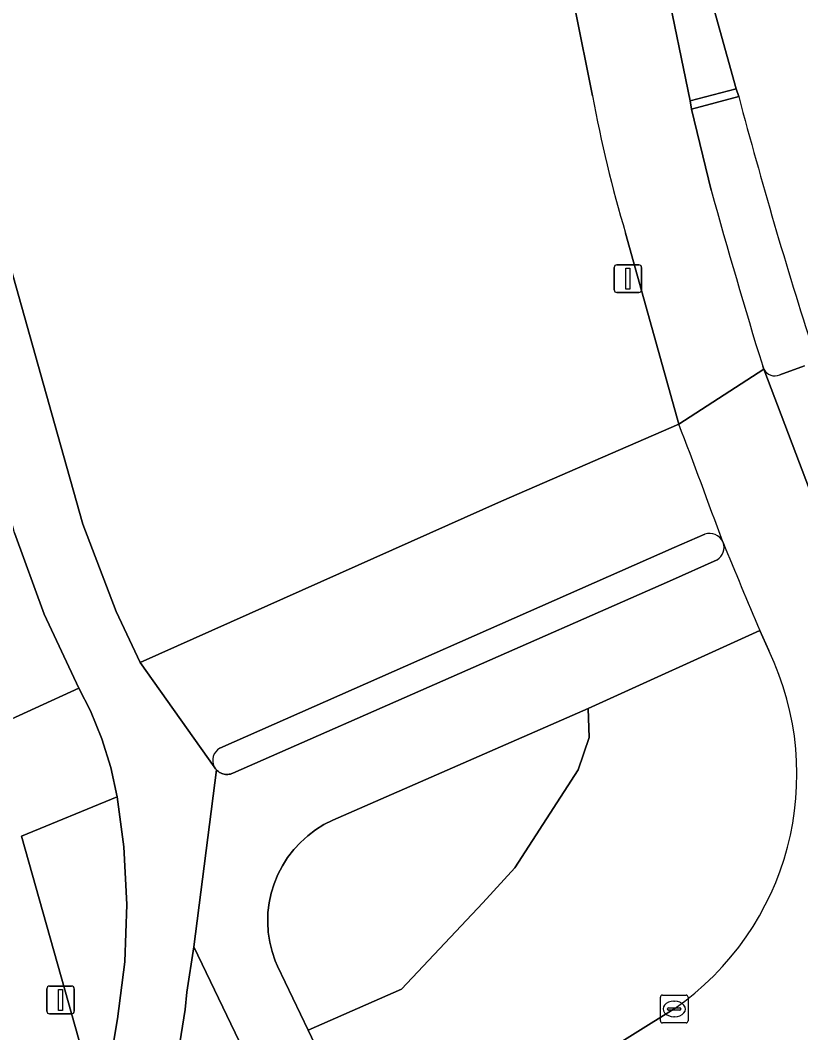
# Model space of a CAD drawing. Extents: x 158031 to 159244, y 380104 to 381214.
# Drawn here: x 159094.31 to 159122.44, y 380779.62 to 380816.11 of the extents above; entities that cross this region are included whole.
import ezdxf

# ---------------------------------------------------------------- set-up
doc = ezdxf.new("R2010")
doc.units = 0
for name, color, linetype in [('IMGEO_Berm_gesloten', 7, 'Continuous'), ('IMGEO_Berm_groen', 7, 'Continuous'), ('IMGEO_Fietspad_open', 7, 'Continuous'), ('IMGEO_Kolk', 7, 'Continuous'), ('IMGEO_Lichtmast', 7, 'Continuous'), ('IMGEO_Rijbaan_lokaal_gesloten', 7, 'Continuous'), ('IMGEO_Verkeersbordpaal', 7, 'Continuous'), ('IMGEO_Verkeerseiland_gesloten', 7, 'Continuous'), ('IMGEO_Verkeerseiland_groen', 7, 'Continuous'), ('IMGEO_Verkeerseiland_open', 7, 'Continuous'), ('IMGEO_Voetpad_gesloten', 7, 'Continuous'), ('IMGEO_Voetpad_open', 7, 'Continuous')]:
    doc.layers.add(name, color=color, linetype=linetype)

msp = doc.modelspace()

# ---------------------------------------------------------------- linework, layer by layer
at = {"layer": 'IMGEO_Berm_gesloten'}
for points in [[(159118.975, 380797.583), (159117.873, 380797.105), (159101.499, 380789.879)], [(159119.635, 380797.291), (159119.627, 380797.31)], [(159117.704, 380795.895), (159119.421, 380796.668)], [(159101.301, 380789.203), (159101.324, 380789.163), (159101.351, 380789.126), (159101.381, 380789.091), (159101.413, 380789.059), (159101.449, 380789.03), (159101.487, 380789.004), (159101.527, 380788.982), (159101.569, 380788.963), (159101.613, 380788.948), (159101.657, 380788.937), (159101.703, 380788.931), (159101.749, 380788.928), (159101.795, 380788.929), (159101.84, 380788.935), (159101.885, 380788.944), (159101.929, 380788.958), (159101.967, 380788.973), (159117.704, 380795.895)]]:
    msp.add_lwpolyline(points, dxfattribs=at)
for centre, radius, start, end in [((159119.158, 380797.105), 0.512, 23.6086, 110.9522), ((159119.16, 380797.106), 0.51, 300.8061, 21.2788), ((159101.763, 380789.435), 0.517, 120.7128, 206.6366)]:
    msp.add_arc(centre, radius, start, end, dxfattribs=at)
at = {"layer": 'IMGEO_Berm_groen'}
for points in [[(159087.792, 380906.164), (159083.145, 380913.496), (159080.847, 380912.034), (159077.306, 380917.605), (159065.075, 380911.54), (159071.946, 380886.759), (159082.413, 380848.775), (159089.875, 380821.729), (159095.651, 380801.196), (159096.566, 380797.952), (159097.767, 380794.803), (159098.627, 380792.958), (159111.654, 380798.775), (159118.043, 380801.552), (159116.556, 380806.884), (159116.121, 380808.441)], [(159114.936, 380813.383), (159112.382, 380826.088), (159111.617, 380830.994), (159111.398, 380831.988), (159096, 380887.26)], [(159120.961, 380794.116), (159114.771, 380791.301), (159114.814, 380790.256), (159114.41, 380789.097), (159112.127, 380785.568), (159110.981, 380784.297), (159108.043, 380781.188), (159104.684, 380779.714), (159104.923, 380779.215)], [(159121.28, 380793.392), (159120.961, 380794.116)], [(159108.957, 380774.92), (159117.876, 380780.479)]]:
    msp.add_lwpolyline(points, dxfattribs=at)
for points in [[(159090.498, 380810.649), (159087.051, 380822.998), (159084.441, 380822.269), (159085.083, 380819.956), (159090.618, 380800.286), (159092.971, 380791.867), (159093.257, 380790.603), (159096.425, 380792.035), (159095.176, 380794.706), (159094.107, 380797.633), (159093.303, 380800.643)], [(159114.41, 380789.097), (159114.814, 380790.256), (159114.771, 380791.301), (159105.571, 380787.282), (159105.254, 380787.122), (159104.952, 380786.934), (159104.668, 380786.719), (159104.404, 380786.48), (159104.163, 380786.219), (159103.946, 380785.937), (159103.756, 380785.637), (159103.592, 380785.321), (159103.458, 380784.992), (159103.354, 380784.652), (159103.28, 380784.304), (159103.238, 380783.951), (159103.227, 380783.595), (159103.249, 380783.24), (159103.302, 380782.889), (159103.386, 380782.543), (159103.5, 380782.207), (159103.578, 380782.022), (159104.684, 380779.714), (159108.043, 380781.188), (159110.981, 380784.297), (159112.127, 380785.568)]]:
    msp.add_lwpolyline(points, close=True, dxfattribs=at)
for centre, radius, start, end in [((159158.537, 380821.225), 44.3, 190.1956, 196.7721), ((159112.001, 380788.933), 10.295, 304.7959, 25.6685)]:
    msp.add_arc(centre, radius, start, end, dxfattribs=at)
at = {"layer": 'IMGEO_Fietspad_open'}
for points in [[(159099.878, 380778.129), (159100.253, 380780.454), (159100.318, 380781.087), (159100.565, 380782.713), (159101.381, 380789.091), (159101.351, 380789.126), (159101.324, 380789.163), (159101.301, 380789.203), (159098.627, 380792.958), (159097.767, 380794.803), (159096.566, 380797.952), (159095.651, 380801.196), (159089.875, 380821.729)], [(159094.107, 380797.633), (159095.176, 380794.706), (159096.425, 380792.035), (159096.843, 380791.218), (159097.254, 380790.218), (159097.574, 380789.185), (159097.8, 380788.128), (159098.048, 380786.317), (159098.156, 380784.247), (159098.079, 380782.175), (159097.817, 380780.118), (159097.615, 380778.913), (159097.12, 380776.857), (159096.578, 380775.26), (159096.085, 380774.012), (159094.92, 380771.553), (159094.456, 380770.594), (159092.176, 380766.107)], [(159119.421, 380796.668), (159117.704, 380795.895), (159101.967, 380788.973), (159101.929, 380788.958), (159101.885, 380788.944), (159101.84, 380788.935), (159101.795, 380788.929), (159101.749, 380788.928), (159101.703, 380788.931), (159101.657, 380788.937), (159101.613, 380788.948), (159101.569, 380788.963), (159101.527, 380788.982), (159101.487, 380789.004), (159101.449, 380789.03), (159101.413, 380789.059), (159101.381, 380789.091), (159100.565, 380782.713), (159105.172, 380773.12)], [(159104.923, 380779.215), (159104.684, 380779.714), (159103.578, 380782.022), (159103.5, 380782.207), (159103.386, 380782.543), (159103.302, 380782.889), (159103.249, 380783.24), (159103.227, 380783.595), (159103.238, 380783.951), (159103.28, 380784.304), (159103.354, 380784.652), (159103.458, 380784.992), (159103.592, 380785.321), (159103.756, 380785.637), (159103.946, 380785.937), (159104.163, 380786.219), (159104.404, 380786.48), (159104.668, 380786.719), (159104.952, 380786.934), (159105.254, 380787.122), (159105.571, 380787.282), (159114.771, 380791.301), (159120.961, 380794.116)]]:
    msp.add_lwpolyline(points, dxfattribs=at)
for centre, radius, start, end in [((159119.16, 380797.106), 0.51, 300.8061, 21.2788), ((159404.915, 380914.57), 308.446, 202.34769, 202.98683)]:
    msp.add_arc(centre, radius, start, end, dxfattribs=at)
at = {"layer": 'IMGEO_Kolk'}
for p, q in [((159117.376, 380780.052), (159117.376, 380780.904)), ((159117.451, 380780.978), (159118.303, 380780.978)), ((159118.377, 380780.904), (159118.377, 380780.052)), ((159117.635, 380780.472), (159117.635, 380780.484)), ((159117.678, 380780.521), (159118.076, 380780.521)), ((159117.864, 380780.758), (159117.889, 380780.758)), ((159118.119, 380780.484), (159118.119, 380780.472)), ((159118.073, 380780.435), (159117.675, 380780.435)), ((159117.887, 380780.198), (159117.862, 380780.198)), ((159118.303, 380779.978), (159117.451, 380779.978))]:
    msp.add_line(p, q, dxfattribs=at)
for points in [[(159117.376, 380780.052), (159117.376, 380780.904)], [(159117.451, 380780.978), (159118.303, 380780.978)], [(159118.377, 380780.904), (159118.377, 380780.052)], [(159118.303, 380779.978), (159117.451, 380779.978)]]:
    msp.add_lwpolyline(points, dxfattribs=at)
for centre, radius, start, end in [((159117.453, 380780.902), 0.0765, 91.552, 178.448), ((159117.453, 380780.902), 0.0765, 91.552, 178.448), ((159118.301, 380780.902), 0.0765, 1.552, 88.448), ((159118.301, 380780.902), 0.0765, 1.552, 88.448), ((159117.675, 380780.481), 0.0403, 85.8775, 175.7526), ((159118.08, 380780.483), 0.0386, 1.7309, 96.639), ((159117.672, 380780.471), 0.0366, 178.938, 274.7102), ((159118.076, 380780.478), 0.043, 264.8664, 352.4533), ((159117.453, 380780.054), 0.0765, 181.552, 268.448), ((159117.453, 380780.054), 0.0765, 181.552, 268.448), ((159118.301, 380780.054), 0.0765, 271.552, 358.448), ((159118.301, 380780.054), 0.0765, 271.552, 358.448)]:
    msp.add_arc(centre, radius, start, end, dxfattribs=at)
for centre, major_axis, ratio, start_param, end_param in [((159117.863, 380780.478), (-0.387, 0.002), 0.722429, 4.712389, 7.853982), ((159117.888, 380780.478), (-0.39, 0.002), 0.717154, 1.570796, 4.712389)]:
    msp.add_ellipse(centre, major_axis=major_axis, ratio=ratio, start_param=start_param, end_param=end_param, dxfattribs=at)
at = {"layer": 'IMGEO_Lichtmast'}
for p, q in [((159095.368, 380781.302), (159096.158, 380781.302)), ((159096.158, 380781.302), (159095.368, 380781.302)), ((159095.268, 380780.402), (159095.268, 380781.202)), ((159095.268, 380781.202), (159095.268, 380780.402)), ((159096.258, 380781.202), (159096.258, 380780.402)), ((159096.258, 380780.402), (159096.258, 380781.202)), ((159096.158, 380780.302), (159095.368, 380780.302)), ((159095.368, 380780.302), (159096.158, 380780.302))]:
    msp.add_line(p, q, dxfattribs=at)
msp.add_lwpolyline([(159095.688, 380781.177), (159095.838, 380781.177), (159095.838, 380780.427), (159095.688, 380780.427), (159095.688, 380781.177)], dxfattribs=at)
for centre, start, end in [((159095.368, 380781.202), 90, 180), ((159095.368, 380781.202), 90, 180), ((159096.158, 380781.202), 0, 90), ((159096.158, 380781.202), 360, 90), ((159095.368, 380780.402), 180, 270), ((159095.368, 380780.402), 180, 270), ((159096.158, 380780.402), 270, 0), ((159096.158, 380780.402), 270, 0)]:
    msp.add_arc(centre, 0.1, start, end, dxfattribs=at)
at = {"layer": 'IMGEO_Rijbaan_lokaal_gesloten'}
for points in [[(159096, 380887.26), (159111.398, 380831.988), (159111.617, 380830.994), (159112.382, 380826.088), (159114.936, 380813.383)], [(159117.836, 380821.849), (159118.608, 380819.041), (159120.114, 380813.636), (159120.2, 380813.356)], [(159119.21, 380809.983), (159118.495, 380812.91), (159118.456, 380813.209), (159117.574, 380817.465), (159116.863, 380821.665)], [(159116.121, 380808.441), (159116.556, 380806.884), (159118.043, 380801.552), (159121.103, 380803.535), (159121.064, 380803.639)], [(159128.102, 380788.311), (159124.532, 380795.143), (159122.961, 380798.661), (159122.907, 380798.782), (159122.88, 380798.853), (159121.103, 380803.535), (159118.043, 380801.552)], [(159119.627, 380797.31), (159119.635, 380797.291)], [(159120.961, 380794.116), (159121.28, 380793.392)], [(159117.876, 380780.479), (159108.957, 380774.92), (159107.893, 380774.27), (159104.983, 380772.463), (159106.702, 380768.825), (159109.535, 380770.593), (159122.268, 380778.496)]]:
    msp.add_lwpolyline(points, dxfattribs=at)
for centre, radius, start, end in [((159158.537, 380821.225), 44.3, 190.1956, 196.7721), ((159307.385, 380863.238), 193.717, 194.9216, 197.73794), ((159337.032, 380870.197), 225.991, 195.45285, 197.12859), ((158840.263, 380695.41), 297.368, 20.03984, 20.91231), ((159404.915, 380914.57), 308.446, 202.34769, 202.98683), ((159112.001, 380788.933), 10.295, 304.7959, 25.6685)]:
    msp.add_arc(centre, radius, start, end, dxfattribs=at)
at = {"layer": 'IMGEO_Verkeersbordpaal'}
for p, q in [((159115.712, 380806.397), (159115.712, 380807.197)), ((159115.712, 380807.197), (159115.712, 380806.397)), ((159115.812, 380807.297), (159116.602, 380807.297)), ((159116.602, 380807.297), (159115.812, 380807.297)), ((159116.702, 380807.197), (159116.702, 380806.397)), ((159116.702, 380806.397), (159116.702, 380807.197)), ((159116.602, 380806.297), (159115.812, 380806.297)), ((159115.812, 380806.297), (159116.602, 380806.297))]:
    msp.add_line(p, q, dxfattribs=at)
msp.add_lwpolyline([(159116.132, 380807.172), (159116.282, 380807.172), (159116.282, 380806.422), (159116.132, 380806.422), (159116.132, 380807.172)], dxfattribs=at)
for centre, start, end in [((159115.812, 380807.197), 90, 180), ((159115.812, 380807.197), 90, 180), ((159116.602, 380807.197), 0, 90), ((159116.602, 380807.197), 360, 90), ((159115.812, 380806.397), 180, 270), ((159115.812, 380806.397), 180, 270), ((159116.602, 380806.397), 270, 0), ((159116.602, 380806.397), 270, 0)]:
    msp.add_arc(centre, 0.1, start, end, dxfattribs=at)
at = {"layer": 'IMGEO_Verkeerseiland_gesloten'}
for points in [[(159117.574, 380817.465), (159118.456, 380813.209), (159120.114, 380813.636), (159118.608, 380819.041), (159117.836, 380821.849)], [(159120.2, 380813.356), (159118.495, 380812.91), (159119.21, 380809.983)], [(159121.064, 380803.639), (159121.103, 380803.535)], [(159121.681, 380803.328), (159122.575, 380803.661)]]:
    msp.add_lwpolyline(points, dxfattribs=at)
for centre, radius, start, end in [((159307.385, 380863.238), 193.717, 194.9216, 197.73794), ((159337.032, 380870.197), 225.991, 195.45285, 197.12859), ((159121.505, 380803.748), 0.455, 207.9136, 292.6783)]:
    msp.add_arc(centre, radius, start, end, dxfattribs=at)
at = {"layer": 'IMGEO_Verkeerseiland_groen'}
msp.add_lwpolyline([(159098.048, 380786.317), (159097.8, 380788.128), (159094.352, 380786.71), (159096.552, 380778.912), (159097.12, 380776.857), (159097.615, 380778.913), (159097.817, 380780.118), (159098.079, 380782.175), (159098.156, 380784.247)], close=True, dxfattribs=at)
at = {"layer": 'IMGEO_Verkeerseiland_open'}
msp.add_lwpolyline([(159120.2, 380813.356), (159120.114, 380813.636), (159118.456, 380813.209), (159118.495, 380812.91)], close=True, dxfattribs=at)
msp.add_lwpolyline([(159105.172, 380773.12), (159100.565, 380782.713), (159100.318, 380781.087), (159100.253, 380780.454), (159099.878, 380778.129)], dxfattribs=at)
at = {"layer": 'IMGEO_Voetpad_gesloten'}
for points in [[(159121.103, 380803.535), (159122.88, 380798.853)], [(159122.575, 380803.661), (159121.681, 380803.328)]]:
    msp.add_lwpolyline(points, dxfattribs=at)
msp.add_arc((159121.505, 380803.748), 0.455, 207.9136, 292.6783, dxfattribs=at)
at = {"layer": 'IMGEO_Voetpad_open'}
for points in [[(159094.352, 380786.71), (159097.8, 380788.128), (159097.574, 380789.185), (159097.254, 380790.218), (159096.843, 380791.218), (159096.425, 380792.035), (159093.257, 380790.603), (159092.971, 380791.867), (159090.618, 380800.286), (159085.083, 380819.956), (159084.441, 380822.269), (159087.051, 380822.998), (159086.486, 380825.021), (159083.879, 380824.294), (159076.159, 380852.09), (159068.543, 380879.668), (159060.044, 380910.164), (159057.725, 380909.391), (159055.875, 380908.775)], [(159118.043, 380801.552), (159111.654, 380798.775), (159098.627, 380792.958), (159101.301, 380789.203)], [(159117.873, 380797.105), (159118.975, 380797.583)], [(159101.499, 380789.879), (159117.873, 380797.105)], [(159093.379, 380773.651), (159089.906, 380766.752), (159090.468, 380763.806), (159090.526, 380763.873), (159091.179, 380764.63), (159091.814, 380765.515), (159092.176, 380766.107), (159094.456, 380770.594), (159094.92, 380771.553), (159096.085, 380774.012), (159096.578, 380775.26), (159097.12, 380776.857), (159096.552, 380778.912), (159094.352, 380786.71)]]:
    msp.add_lwpolyline(points, dxfattribs=at)
for centre, radius, start, end in [((158840.263, 380695.41), 297.368, 20.03984, 20.91231), ((159119.158, 380797.105), 0.512, 23.6086, 110.9522), ((159101.763, 380789.435), 0.517, 120.7128, 206.6366)]:
    msp.add_arc(centre, radius, start, end, dxfattribs=at)

doc.saveas('drawing.dxf')
